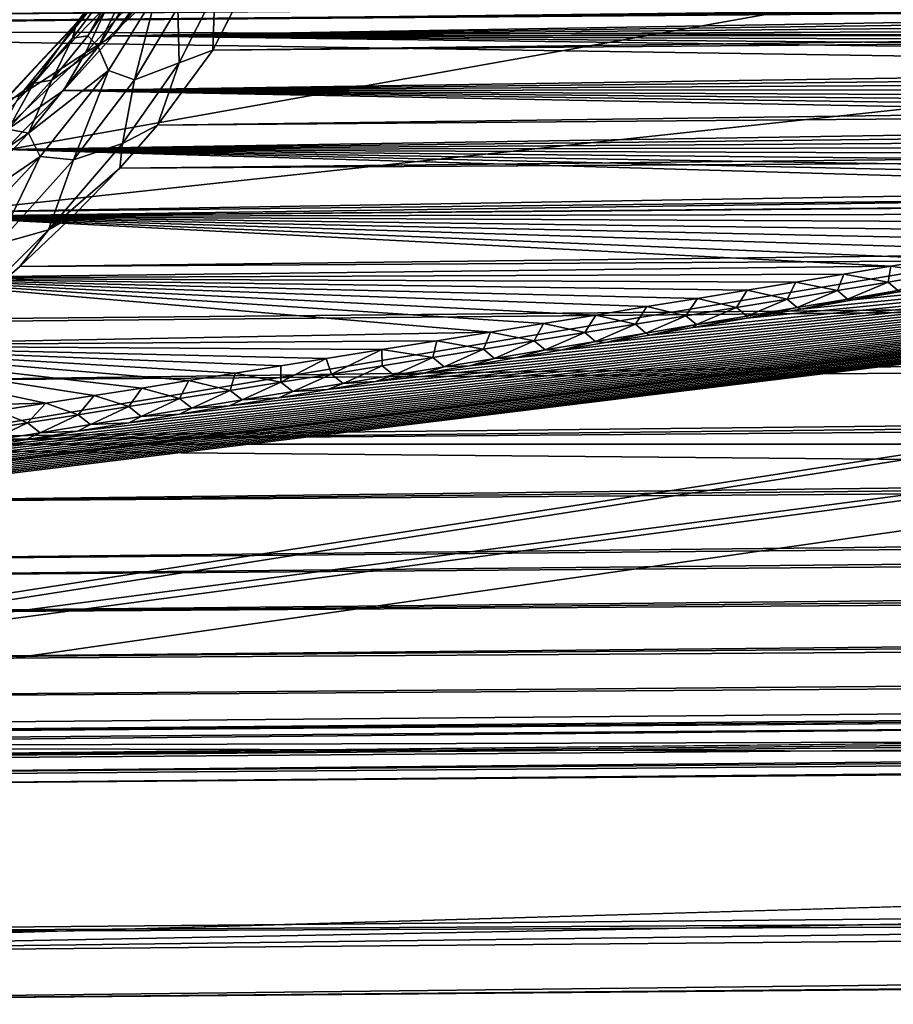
# Model space of a CAD drawing. Header units: millimetres. Extents: x -147 to 182, y -41 to 41.
# Tile 266 of 309: x 140.98 to 143.25, y -23 to -20.43. Entities that reach past the tile are written whole.
import ezdxf

# ---------------------------------------------------------------- set-up
doc = ezdxf.new("R2010")
doc.units = ezdxf.units.MM
doc.header["$LTSCALE"] = 51.403556
for name, color, linetype in [('105', 7, 'CONTINUOUS'), ('107', 7, 'CONTINUOUS'), ('111', 7, 'CONTINUOUS'), ('114', 7, 'CONTINUOUS'), ('115', 7, 'CONTINUOUS'), ('119', 7, 'CONTINUOUS'), ('124', 7, 'CONTINUOUS'), ('97', 7, 'CONTINUOUS'), ('98', 7, 'CONTINUOUS'), ('99', 7, 'CONTINUOUS')]:
    doc.layers.add(name, color=color, linetype=linetype)

msp = doc.modelspace()

# ---------------------------------------------------------------- linework, layer by layer
at = {"layer": '105', "color": 7, "linetype": 'CONTINUOUS'}
for points in [[(141.5595, -20.3538, 7.0455), (141.4778, -20.5137, 6.744), (181.0463, -20.0313, 6.9249), (141.5595, -20.3538, 7.0455)], [(181.0463, -20.0313, 6.9249), (141.4778, -20.5137, 6.744), (181.0447, -20.1923, 6.6207), (181.0463, -20.0313, 6.9249)], [(141.4778, -20.5137, 6.744), (141.3341, -20.7089, 6.4474), (181.0447, -20.1923, 6.6207), (141.4778, -20.5137, 6.744)], [(181.0447, -20.1923, 6.6207), (141.3341, -20.7089, 6.4474), (181.0421, -20.3806, 6.3325), (181.0447, -20.1923, 6.6207)], [(138.9012, -20.4348, 10.3685), (138.9012, -20.425, 10.3493), (159.591, -20.2643, 10.3052), (138.9012, -20.4348, 10.3685)], [(141.3341, -20.7089, 6.4474), (141.2355, -20.8211, 6.3011), (181.0421, -20.3806, 6.3325), (141.3341, -20.7089, 6.4474)], [(181.0421, -20.3806, 6.3325), (141.2355, -20.8211, 6.3011), (181.0384, -20.5945, 6.0628), (181.0421, -20.3806, 6.3325)], [(141.1165, -20.9438, 6.157), (140.9753, -21.077, 6.016), (181.0384, -20.5945, 6.0628), (141.1165, -20.9438, 6.157)], [(181.0384, -20.5945, 6.0628), (140.9753, -21.077, 6.016), (181.0337, -20.8322, 5.8139), (181.0384, -20.5945, 6.0628)], [(141.2355, -20.8211, 6.3011), (141.1165, -20.9438, 6.157), (181.0384, -20.5945, 6.0628), (141.2355, -20.8211, 6.3011)], [(140.81, -21.2204, 5.8794), (140.6189, -21.3729, 5.749), (181.0337, -20.8322, 5.8139), (140.81, -21.2204, 5.8794)], [(181.0337, -20.8322, 5.8139), (140.6189, -21.3729, 5.749), (181.0281, -21.0917, 5.5879), (181.0337, -20.8322, 5.8139)], [(140.8185, -21.2133, 5.8858), (140.81, -21.2204, 5.8794), (181.0337, -20.8322, 5.8139), (140.8185, -21.2133, 5.8858)], [(140.9753, -21.077, 6.016), (140.8185, -21.2133, 5.8858), (181.0337, -20.8322, 5.8139), (140.9753, -21.077, 6.016)], [(140.6189, -21.3729, 5.749), (140.402, -21.5318, 5.6274), (181.0281, -21.0917, 5.5879), (140.6189, -21.3729, 5.749)], [(181.0281, -21.0917, 5.5879), (140.402, -21.5318, 5.6274), (181.0206, -21.2007, 5.5046), (181.0281, -21.0917, 5.5879)], [(140.402, -21.5318, 5.6274), (140.1638, -21.691, 5.5183), (181.0206, -21.2007, 5.5046), (140.402, -21.5318, 5.6274)], [(181.0206, -21.2007, 5.5046), (140.1638, -21.691, 5.5183), (181.0039, -21.302, 5.4328), (181.0206, -21.2007, 5.5046)], [(181.0039, -21.302, 5.4328), (140.1638, -21.691, 5.5183), (180.9792, -21.3952, 5.3711), (181.0039, -21.302, 5.4328)], [(140.1638, -21.691, 5.5183), (139.9104, -21.8438, 5.4246), (180.9792, -21.3952, 5.3711), (140.1638, -21.691, 5.5183)], [(180.9792, -21.3952, 5.3711), (139.9104, -21.8438, 5.4246), (180.9474, -21.4808, 5.3179), (180.9792, -21.3952, 5.3711)], [(139.9104, -21.8438, 5.4246), (139.8353, -21.8859, 5.4005), (180.9474, -21.4808, 5.3179), (139.9104, -21.8438, 5.4246)], [(180.9474, -21.4808, 5.3179), (139.8353, -21.8859, 5.4005), (180.9094, -21.5592, 5.272), (180.9474, -21.4808, 5.3179)], [(139.8353, -21.8859, 5.4005), (139.6491, -21.9837, 5.3473), (180.9094, -21.5592, 5.272), (139.8353, -21.8859, 5.4005)], [(180.9094, -21.5592, 5.272), (139.6491, -21.9837, 5.3473), (180.8658, -21.6306, 5.2324), (180.9094, -21.5592, 5.272)], [(180.8658, -21.6306, 5.2324), (139.6491, -21.9837, 5.3473), (180.8172, -21.6953, 5.1984), (180.8658, -21.6306, 5.2324)], [(139.6491, -21.9837, 5.3473), (139.3878, -22.1053, 5.2865), (180.8172, -21.6953, 5.1984), (139.6491, -21.9837, 5.3473)], [(180.8172, -21.6953, 5.1984), (139.3878, -22.1053, 5.2865), (180.7642, -21.7533, 5.1693), (180.8172, -21.6953, 5.1984)], [(180.7642, -21.7533, 5.1693), (139.3878, -22.1053, 5.2865), (180.6464, -21.8495, 5.1239), (180.7642, -21.7533, 5.1693)], [(139.3878, -22.1053, 5.2865), (139.1353, -22.2045, 5.2411), (180.6464, -21.8495, 5.1239), (139.3878, -22.1053, 5.2865)], [(180.6464, -21.8495, 5.1239), (139.1353, -22.2045, 5.2411), (180.5161, -21.9191, 5.0933), (180.6464, -21.8495, 5.1239)], [(139.1353, -22.2045, 5.2411), (138.9012, -22.2791, 5.2094), (180.5161, -21.9191, 5.0933), (139.1353, -22.2045, 5.2411)], [(180.5161, -21.9191, 5.0933), (138.9012, -22.2791, 5.2094), (138.9012, -22.2988, 5.2009), (180.5161, -21.9191, 5.0933)], [(180.377, -21.9617, 5.0758), (180.5161, -21.9191, 5.0933), (138.9012, -22.2988, 5.2009), (180.377, -21.9617, 5.0758)], [(180.377, -21.9617, 5.0758), (138.9012, -22.2988, 5.2009), (159.591, -22.1474, 5.1314), (180.377, -21.9617, 5.0758)], [(138.9012, -22.3187, 5.1925), (159.591, -22.1474, 5.1314), (138.9012, -22.2988, 5.2009), (138.9012, -22.3187, 5.1925)]]:
    msp.add_3dface(points, dxfattribs=at)
at = {"layer": '107', "color": 7, "linetype": 'CONTINUOUS'}
for points in [[(180.2356, -20.0965, 10.4204), (159.6513, -20.2636, 10.4885), (138.9017, -20.4545, 10.4918), (180.2356, -20.0965, 10.4204)], [(180.2356, -20.1138, 10.3655), (180.2356, -20.0965, 10.4204), (138.9017, -20.4545, 10.4918), (180.2356, -20.1138, 10.3655)], [(180.2356, -20.1144, 10.3616), (180.2356, -20.1138, 10.3655), (138.9017, -20.4545, 10.4918), (180.2356, -20.1144, 10.3616)], [(138.9012, -20.4348, 10.3685), (159.591, -20.2643, 10.3052), (180.2354, -20.1139, 10.3022), (138.9012, -20.4348, 10.3685)], [(138.9012, -20.4348, 10.3685), (180.2354, -20.1139, 10.3022), (138.9015, -20.4545, 10.4284), (138.9012, -20.4348, 10.3685)], [(180.2354, -20.1139, 10.3022), (180.2356, -20.1144, 10.3616), (138.9015, -20.4545, 10.4284), (180.2354, -20.1139, 10.3022)], [(138.9015, -20.4545, 10.4284), (180.2356, -20.1144, 10.3616), (138.9017, -20.4545, 10.4918), (138.9015, -20.4545, 10.4284)], [(138.9018, -20.4347, 10.5518), (138.9017, -20.4545, 10.4918), (159.6513, -20.2636, 10.4885), (138.9018, -20.4347, 10.5518)]]:
    msp.add_3dface(points, dxfattribs=at)
at = {"layer": '111', "color": 7, "linetype": 'CONTINUOUS'}
for points in [[(180.2351, -21.9765, 5.0705), (159.591, -22.1474, 5.1314), (138.9015, -22.3646, 5.1656), (180.2351, -21.9765, 5.0705)], [(180.2354, -22.0302, 5.037), (180.2351, -21.9765, 5.0705), (138.9015, -22.3646, 5.1656), (180.2354, -22.0302, 5.037)], [(138.9017, -22.4065, 5.1209), (180.2354, -22.0302, 5.037), (138.9015, -22.3718, 5.1597), (138.9017, -22.4065, 5.1209)], [(138.9015, -22.3718, 5.1597), (180.2354, -22.0302, 5.037), (138.9015, -22.3646, 5.1656), (138.9015, -22.3718, 5.1597)], [(180.2356, -22.0688, 4.9918), (180.2354, -22.0302, 5.037), (138.9017, -22.4065, 5.1209), (180.2356, -22.0688, 4.9918)], [(180.2356, -22.0708, 4.9885), (180.2356, -22.0688, 4.9918), (138.9017, -22.4128, 5.111), (180.2356, -22.0708, 4.9885)], [(138.9017, -22.4128, 5.111), (180.2356, -22.0688, 4.9918), (138.9017, -22.4065, 5.1209), (138.9017, -22.4128, 5.111)], [(138.9018, -22.4365, 5.052), (180.2356, -22.0708, 4.9885), (138.9017, -22.4128, 5.111), (138.9018, -22.4365, 5.052)], [(138.9018, -22.4365, 5.052), (159.6513, -22.2647, 4.9906), (180.2356, -22.0708, 4.9885), (138.9018, -22.4365, 5.052)], [(159.591, -22.1474, 5.1314), (138.9012, -22.3187, 5.1925), (138.9015, -22.3646, 5.1656), (159.591, -22.1474, 5.1314)]]:
    msp.add_3dface(points, dxfattribs=at)
at = {"layer": '114', "color": 7, "linetype": 'CONTINUOUS'}
for points in [[(141.2179, -20.4769, 5.9813), (141.3252, -20.3461, 6.1481), (147.0813, -20.377, 5.9422), (141.2179, -20.4769, 5.9813)], [(146.9668, -20.4006, 5.9161), (141.2179, -20.4769, 5.9813), (147.0813, -20.377, 5.9422), (146.9668, -20.4006, 5.9161)], [(146.8482, -20.4247, 5.8898), (141.2179, -20.4769, 5.9813), (146.9668, -20.4006, 5.9161), (146.8482, -20.4247, 5.8898)], [(146.7253, -20.4494, 5.8635), (141.2179, -20.4769, 5.9813), (146.8482, -20.4247, 5.8898), (146.7253, -20.4494, 5.8635)], [(146.5978, -20.4748, 5.837), (141.2179, -20.4769, 5.9813), (146.7253, -20.4494, 5.8635), (146.5978, -20.4748, 5.837)], [(141.0891, -20.619, 5.8182), (141.2179, -20.4769, 5.9813), (146.2488, -20.5428, 5.7683), (141.0891, -20.619, 5.8182)], [(146.485, -20.497, 5.8142), (141.2179, -20.4769, 5.9813), (146.5978, -20.4748, 5.837), (146.485, -20.497, 5.8142)], [(146.2488, -20.5428, 5.7683), (141.2179, -20.4769, 5.9813), (146.3687, -20.5197, 5.7912), (146.2488, -20.5428, 5.7683)], [(146.3687, -20.5197, 5.7912), (141.2179, -20.4769, 5.9813), (146.485, -20.497, 5.8142), (146.3687, -20.5197, 5.7912)], [(146.1252, -20.5665, 5.7452), (141.0891, -20.619, 5.8182), (146.2488, -20.5428, 5.7683), (146.1252, -20.5665, 5.7452)], [(145.9981, -20.5907, 5.722), (141.0891, -20.619, 5.8182), (146.1252, -20.5665, 5.7452), (145.9981, -20.5907, 5.722)], [(145.867, -20.6153, 5.6988), (141.0891, -20.619, 5.8182), (145.9981, -20.5907, 5.722), (145.867, -20.6153, 5.6988)], [(140.9373, -20.7724, 5.66), (141.0891, -20.619, 5.8182), (145.401, -20.7014, 5.6209), (140.9373, -20.7724, 5.66)], [(145.7318, -20.6405, 5.6755), (141.0891, -20.619, 5.8182), (145.867, -20.6153, 5.6988), (145.7318, -20.6405, 5.6755)], [(145.401, -20.7014, 5.6209), (141.0891, -20.619, 5.8182), (145.5138, -20.6808, 5.6391), (145.401, -20.7014, 5.6209)], [(145.5138, -20.6808, 5.6391), (141.0891, -20.619, 5.8182), (145.624, -20.6605, 5.6573), (145.5138, -20.6808, 5.6391)], [(145.624, -20.6605, 5.6573), (141.0891, -20.619, 5.8182), (145.7318, -20.6405, 5.6755), (145.624, -20.6605, 5.6573)], [(145.2854, -20.7224, 5.6026), (140.9373, -20.7724, 5.66), (145.401, -20.7014, 5.6209), (145.2854, -20.7224, 5.6026)], [(145.1672, -20.7438, 5.5843), (140.9373, -20.7724, 5.66), (145.2854, -20.7224, 5.6026), (145.1672, -20.7438, 5.5843)], [(145.0465, -20.7655, 5.566), (140.9373, -20.7724, 5.66), (145.1672, -20.7438, 5.5843), (145.0465, -20.7655, 5.566)], [(140.761, -20.936, 5.5086), (140.9373, -20.7724, 5.66), (144.427, -20.8748, 5.4777), (140.761, -20.936, 5.5086)], [(144.923, -20.7875, 5.5476), (140.9373, -20.7724, 5.66), (145.0465, -20.7655, 5.566), (144.923, -20.7875, 5.5476)], [(144.427, -20.8748, 5.4777), (140.9373, -20.7724, 5.66), (144.5482, -20.8536, 5.4943), (144.427, -20.8748, 5.4777)], [(144.5482, -20.8536, 5.4943), (140.9373, -20.7724, 5.66), (144.6671, -20.8328, 5.5109), (144.5482, -20.8536, 5.4943)], [(144.6671, -20.8328, 5.5109), (140.9373, -20.7724, 5.66), (144.7965, -20.81, 5.5293), (144.6671, -20.8328, 5.5109)], [(144.7965, -20.81, 5.5293), (140.9373, -20.7724, 5.66), (144.923, -20.7875, 5.5476), (144.7965, -20.81, 5.5293)], [(144.3034, -20.8963, 5.4611), (140.761, -20.936, 5.5086), (144.427, -20.8748, 5.4777), (144.3034, -20.8963, 5.4611)], [(140.7491, -20.9465, 5.4994), (140.761, -20.936, 5.5086), (144.3034, -20.8963, 5.4611), (140.7491, -20.9465, 5.4994)], [(144.1771, -20.9181, 5.4445), (140.7491, -20.9465, 5.4994), (144.3034, -20.8963, 5.4611), (144.1771, -20.9181, 5.4445)], [(144.0481, -20.9403, 5.4279), (140.7491, -20.9465, 5.4994), (144.1771, -20.9181, 5.4445), (144.0481, -20.9403, 5.4279)], [(140.5601, -21.1074, 5.3665), (140.7491, -20.9465, 5.4994), (143.2429, -21.0765, 5.3313), (140.5601, -21.1074, 5.3665)], [(143.9166, -20.9628, 5.4114), (140.7491, -20.9465, 5.4994), (144.0481, -20.9403, 5.4279), (143.9166, -20.9628, 5.4114)], [(143.2429, -21.0765, 5.3313), (140.7491, -20.9465, 5.4994), (143.3638, -21.0562, 5.3451), (143.2429, -21.0765, 5.3313)], [(143.3638, -21.0562, 5.3451), (140.7491, -20.9465, 5.4994), (143.5063, -21.0323, 5.3616), (143.3638, -21.0562, 5.3451)], [(143.5063, -21.0323, 5.3616), (140.7491, -20.9465, 5.4994), (143.6459, -21.0088, 5.3782), (143.5063, -21.0323, 5.3616)], [(143.6459, -21.0088, 5.3782), (140.7491, -20.9465, 5.4994), (143.7826, -20.9856, 5.3948), (143.6459, -21.0088, 5.3782)], [(143.7826, -20.9856, 5.3948), (140.7491, -20.9465, 5.4994), (143.9166, -20.9628, 5.4114), (143.7826, -20.9856, 5.3948)], [(143.1201, -21.0969, 5.3175), (140.5601, -21.1074, 5.3665), (143.2429, -21.0765, 5.3313), (143.1201, -21.0969, 5.3175)], [(140.3362, -21.2826, 5.2366), (140.5601, -21.1074, 5.3665), (142.2008, -21.2477, 5.2218), (140.3362, -21.2826, 5.2366)], [(142.9953, -21.1176, 5.3038), (140.5601, -21.1074, 5.3665), (143.1201, -21.0969, 5.3175), (142.9953, -21.1176, 5.3038)], [(142.2008, -21.2477, 5.2218), (140.5601, -21.1074, 5.3665), (142.3386, -21.2254, 5.2354), (142.2008, -21.2477, 5.2218)], [(142.3386, -21.2254, 5.2354), (140.5601, -21.1074, 5.3665), (142.4743, -21.2033, 5.249), (142.3386, -21.2254, 5.2354)], [(142.4743, -21.2033, 5.249), (140.5601, -21.1074, 5.3665), (142.6078, -21.1814, 5.2627), (142.4743, -21.2033, 5.249)], [(142.6078, -21.1814, 5.2627), (140.5601, -21.1074, 5.3665), (142.7392, -21.1599, 5.2764), (142.6078, -21.1814, 5.2627)], [(142.7392, -21.1599, 5.2764), (140.5601, -21.1074, 5.3665), (142.8683, -21.1386, 5.2901), (142.7392, -21.1599, 5.2764)], [(142.8683, -21.1386, 5.2901), (140.5601, -21.1074, 5.3665), (142.9953, -21.1176, 5.3038), (142.8683, -21.1386, 5.2901)], [(142.0607, -21.2704, 5.2082), (140.3362, -21.2826, 5.2366), (142.2008, -21.2477, 5.2218), (142.0607, -21.2704, 5.2082)], [(140.0929, -21.4558, 5.1218), (140.3362, -21.2826, 5.2366), (141.0434, -21.4327, 5.1172), (140.0929, -21.4558, 5.1218)], [(141.9181, -21.2934, 5.1947), (140.3362, -21.2826, 5.2366), (142.0607, -21.2704, 5.2082), (141.9181, -21.2934, 5.1947)], [(141.0434, -21.4327, 5.1172), (140.3362, -21.2826, 5.2366), (141.1691, -21.4129, 5.1278), (141.0434, -21.4327, 5.1172)], [(141.1691, -21.4129, 5.1278), (140.3362, -21.2826, 5.2366), (141.293, -21.3932, 5.1384), (141.1691, -21.4129, 5.1278)], [(141.293, -21.3932, 5.1384), (140.3362, -21.2826, 5.2366), (141.4153, -21.3738, 5.1491), (141.293, -21.3932, 5.1384)], [(141.4153, -21.3738, 5.1491), (140.3362, -21.2826, 5.2366), (141.536, -21.3546, 5.1597), (141.4153, -21.3738, 5.1491)], [(141.536, -21.3546, 5.1597), (140.3362, -21.2826, 5.2366), (141.6553, -21.3355, 5.1705), (141.536, -21.3546, 5.1597)], [(141.6553, -21.3355, 5.1705), (140.3362, -21.2826, 5.2366), (141.773, -21.3167, 5.1812), (141.6553, -21.3355, 5.1705)], [(141.773, -21.3167, 5.1812), (140.3362, -21.2826, 5.2366), (141.9181, -21.2934, 5.1947), (141.773, -21.3167, 5.1812)], [(140.916, -21.4528, 5.1066), (140.0929, -21.4558, 5.1218), (141.0434, -21.4327, 5.1172), (140.916, -21.4528, 5.1066)]]:
    msp.add_3dface(points, dxfattribs=at)
at = {"layer": '115', "color": 7, "linetype": 'CONTINUOUS'}
for points in [[(143.2429, -21.0765, 5.3313), (143.3638, -21.0562, 5.3451), (143.3669, -21.0952, 5.3024), (143.2429, -21.0765, 5.3313)], [(143.1201, -21.0969, 5.3175), (143.2429, -21.0765, 5.3313), (143.2355, -21.1174, 5.2877), (143.1201, -21.0969, 5.3175)], [(143.2355, -21.1174, 5.2877), (143.2429, -21.0765, 5.3313), (143.3669, -21.0952, 5.3024), (143.2355, -21.1174, 5.2877)], [(142.9953, -21.1176, 5.3038), (143.1201, -21.0969, 5.3175), (143.104, -21.1396, 5.2732), (142.9953, -21.1176, 5.3038)], [(143.104, -21.1396, 5.2732), (143.1201, -21.0969, 5.3175), (143.2355, -21.1174, 5.2877), (143.104, -21.1396, 5.2732)], [(143.2355, -21.1174, 5.2877), (143.3669, -21.0952, 5.3024), (143.2611, -21.1392, 5.2385), (143.2355, -21.1174, 5.2877)], [(142.7392, -21.1599, 5.2764), (142.8683, -21.1386, 5.2901), (142.8408, -21.1836, 5.2451), (142.7392, -21.1599, 5.2764)], [(142.8408, -21.1836, 5.2451), (142.8683, -21.1386, 5.2901), (142.9724, -21.1616, 5.259), (142.8408, -21.1836, 5.2451)], [(142.8683, -21.1386, 5.2901), (142.9953, -21.1176, 5.3038), (142.9724, -21.1616, 5.259), (142.8683, -21.1386, 5.2901)], [(142.9724, -21.1616, 5.259), (142.9953, -21.1176, 5.3038), (143.104, -21.1396, 5.2732), (142.9724, -21.1616, 5.259)], [(143.104, -21.1396, 5.2732), (143.2355, -21.1174, 5.2877), (143.13, -21.1616, 5.2242), (143.104, -21.1396, 5.2732)], [(143.13, -21.1616, 5.2242), (143.2355, -21.1174, 5.2877), (143.2611, -21.1392, 5.2385), (143.13, -21.1616, 5.2242)], [(142.6078, -21.1814, 5.2627), (142.7392, -21.1599, 5.2764), (142.7092, -21.2055, 5.2315), (142.6078, -21.1814, 5.2627)], [(142.7092, -21.2055, 5.2315), (142.7392, -21.1599, 5.2764), (142.8408, -21.1836, 5.2451), (142.7092, -21.2055, 5.2315)], [(142.8408, -21.1836, 5.2451), (142.9724, -21.1616, 5.259), (142.8677, -21.2061, 5.1964), (142.8408, -21.1836, 5.2451)], [(142.8677, -21.2061, 5.1964), (142.9724, -21.1616, 5.259), (142.9989, -21.1839, 5.2102), (142.8677, -21.2061, 5.1964)], [(142.9724, -21.1616, 5.259), (143.104, -21.1396, 5.2732), (142.9989, -21.1839, 5.2102), (142.9724, -21.1616, 5.259)], [(142.9989, -21.1839, 5.2102), (143.104, -21.1396, 5.2732), (143.13, -21.1616, 5.2242), (142.9989, -21.1839, 5.2102)], [(143.0082, -21.1877, 5.1929), (142.9989, -21.1839, 5.2102), (143.13, -21.1616, 5.2242), (143.0082, -21.1877, 5.1929)], [(143.1448, -21.164, 5.2089), (143.0082, -21.1877, 5.1929), (143.13, -21.1616, 5.2242), (143.1448, -21.164, 5.2089)], [(143.1448, -21.164, 5.2089), (143.13, -21.1616, 5.2242), (143.2611, -21.1392, 5.2385), (143.1448, -21.164, 5.2089)], [(143.2788, -21.1406, 5.225), (143.1448, -21.164, 5.2089), (143.2611, -21.1392, 5.2385), (143.2788, -21.1406, 5.225)], [(142.4743, -21.2033, 5.249), (142.6078, -21.1814, 5.2627), (142.5776, -21.2273, 5.218), (142.4743, -21.2033, 5.249)], [(142.5776, -21.2273, 5.218), (142.6078, -21.1814, 5.2627), (142.7092, -21.2055, 5.2315), (142.5776, -21.2273, 5.218)], [(142.7092, -21.2055, 5.2315), (142.8408, -21.1836, 5.2451), (142.7365, -21.2283, 5.1829), (142.7092, -21.2055, 5.2315)], [(142.7365, -21.2283, 5.1829), (142.8408, -21.1836, 5.2451), (142.8677, -21.2061, 5.1964), (142.7365, -21.2283, 5.1829)], [(142.869, -21.2117, 5.177), (142.8677, -21.2061, 5.1964), (142.9989, -21.1839, 5.2102), (142.869, -21.2117, 5.177)], [(143.0082, -21.1877, 5.1929), (142.869, -21.2117, 5.177), (142.9989, -21.1839, 5.2102), (143.0082, -21.1877, 5.1929)], [(142.3386, -21.2254, 5.2354), (142.4743, -21.2033, 5.249), (142.4459, -21.2491, 5.2049), (142.3386, -21.2254, 5.2354)], [(142.4459, -21.2491, 5.2049), (142.4743, -21.2033, 5.249), (142.5776, -21.2273, 5.218), (142.4459, -21.2491, 5.2049)], [(142.5776, -21.2273, 5.218), (142.7092, -21.2055, 5.2315), (142.6053, -21.2503, 5.1697), (142.5776, -21.2273, 5.218)], [(142.6053, -21.2503, 5.1697), (142.7092, -21.2055, 5.2315), (142.7365, -21.2283, 5.1829), (142.6053, -21.2503, 5.1697)], [(142.869, -21.2117, 5.177), (142.7273, -21.2361, 5.161), (142.7365, -21.2283, 5.1829), (142.869, -21.2117, 5.177)], [(142.869, -21.2117, 5.177), (142.7365, -21.2283, 5.1829), (142.8677, -21.2061, 5.1964), (142.869, -21.2117, 5.177)], [(142.2008, -21.2477, 5.2218), (142.3386, -21.2254, 5.2354), (142.3141, -21.2707, 5.1919), (142.2008, -21.2477, 5.2218)], [(142.3141, -21.2707, 5.1919), (142.3386, -21.2254, 5.2354), (142.4459, -21.2491, 5.2049), (142.3141, -21.2707, 5.1919)], [(142.4459, -21.2491, 5.2049), (142.5776, -21.2273, 5.218), (142.4741, -21.2723, 5.1567), (142.4459, -21.2491, 5.2049)], [(142.4741, -21.2723, 5.1567), (142.5776, -21.2273, 5.218), (142.6053, -21.2503, 5.1697), (142.4741, -21.2723, 5.1567)], [(142.6143, -21.2555, 5.1485), (142.6053, -21.2503, 5.1697), (142.7365, -21.2283, 5.1829), (142.6143, -21.2555, 5.1485)], [(142.7273, -21.2361, 5.161), (142.6143, -21.2555, 5.1485), (142.7365, -21.2283, 5.1829), (142.7273, -21.2361, 5.161)], [(142.0607, -21.2704, 5.2082), (142.2008, -21.2477, 5.2218), (142.1824, -21.2923, 5.1792), (142.0607, -21.2704, 5.2082)], [(142.1824, -21.2923, 5.1792), (142.2008, -21.2477, 5.2218), (142.3141, -21.2707, 5.1919), (142.1824, -21.2923, 5.1792)], [(142.3141, -21.2707, 5.1919), (142.4459, -21.2491, 5.2049), (142.3428, -21.2942, 5.1439), (142.3141, -21.2707, 5.1919)], [(142.3428, -21.2942, 5.1439), (142.4459, -21.2491, 5.2049), (142.4741, -21.2723, 5.1567), (142.3428, -21.2942, 5.1439)], [(142.4997, -21.2751, 5.136), (142.4741, -21.2723, 5.1567), (142.6053, -21.2503, 5.1697), (142.4997, -21.2751, 5.136)], [(142.6143, -21.2555, 5.1485), (142.4997, -21.2751, 5.136), (142.6053, -21.2503, 5.1697), (142.6143, -21.2555, 5.1485)], [(141.9181, -21.2934, 5.1947), (142.0607, -21.2704, 5.2082), (142.0506, -21.3139, 5.1668), (141.9181, -21.2934, 5.1947)], [(142.0506, -21.3139, 5.1668), (142.0607, -21.2704, 5.2082), (142.1824, -21.2923, 5.1792), (142.0506, -21.3139, 5.1668)], [(142.0506, -21.3139, 5.1668), (142.1824, -21.2923, 5.1792), (142.0801, -21.3378, 5.119), (142.0506, -21.3139, 5.1668)], [(142.0801, -21.3378, 5.119), (142.1824, -21.2923, 5.1792), (142.2114, -21.316, 5.1314), (142.0801, -21.3378, 5.119)], [(142.1824, -21.2923, 5.1792), (142.3141, -21.2707, 5.1919), (142.2114, -21.316, 5.1314), (142.1824, -21.2923, 5.1792)], [(142.2114, -21.316, 5.1314), (142.3141, -21.2707, 5.1919), (142.3428, -21.2942, 5.1439), (142.2114, -21.316, 5.1314)], [(142.3835, -21.2949, 5.1235), (142.3428, -21.2942, 5.1439), (142.4741, -21.2723, 5.1567), (142.3835, -21.2949, 5.1235)], [(142.4997, -21.2751, 5.136), (142.3835, -21.2949, 5.1235), (142.4741, -21.2723, 5.1567), (142.4997, -21.2751, 5.136)], [(141.6553, -21.3355, 5.1705), (141.773, -21.3167, 5.1812), (141.655, -21.3781, 5.1307), (141.6553, -21.3355, 5.1705)], [(141.655, -21.3781, 5.1307), (141.773, -21.3167, 5.1812), (141.7869, -21.3568, 5.1425), (141.655, -21.3781, 5.1307)], [(141.773, -21.3167, 5.1812), (141.9181, -21.2934, 5.1947), (141.7869, -21.3568, 5.1425), (141.773, -21.3167, 5.1812)], [(141.7869, -21.3568, 5.1425), (141.9181, -21.2934, 5.1947), (141.9187, -21.3354, 5.1545), (141.7869, -21.3568, 5.1425)], [(141.9187, -21.3354, 5.1545), (141.9181, -21.2934, 5.1947), (142.0506, -21.3139, 5.1668), (141.9187, -21.3354, 5.1545)], [(141.9187, -21.3354, 5.1545), (142.0506, -21.3139, 5.1668), (141.9487, -21.3595, 5.107), (141.9187, -21.3354, 5.1545)], [(141.9487, -21.3595, 5.107), (142.0506, -21.3139, 5.1668), (142.0801, -21.3378, 5.119), (141.9487, -21.3595, 5.107)], [(142.1459, -21.3352, 5.0987), (142.0801, -21.3378, 5.119), (142.2114, -21.316, 5.1314), (142.1459, -21.3352, 5.0987)], [(142.2656, -21.3149, 5.1111), (142.1459, -21.3352, 5.0987), (142.2114, -21.316, 5.1314), (142.2656, -21.3149, 5.1111)], [(142.2656, -21.3149, 5.1111), (142.2114, -21.316, 5.1314), (142.3428, -21.2942, 5.1439), (142.2656, -21.3149, 5.1111)], [(142.3835, -21.2949, 5.1235), (142.2656, -21.3149, 5.1111), (142.3428, -21.2942, 5.1439), (142.3835, -21.2949, 5.1235)], [(141.536, -21.3546, 5.1597), (141.6553, -21.3355, 5.1705), (141.655, -21.3781, 5.1307), (141.536, -21.3546, 5.1597)], [(141.7869, -21.3568, 5.1425), (141.9187, -21.3354, 5.1545), (141.8173, -21.3811, 5.0951), (141.7869, -21.3568, 5.1425)], [(141.8173, -21.3811, 5.0951), (141.9187, -21.3354, 5.1545), (141.9487, -21.3595, 5.107), (141.8173, -21.3811, 5.0951)], [(142.0244, -21.3557, 5.0863), (141.9487, -21.3595, 5.107), (142.0801, -21.3378, 5.119), (142.0244, -21.3557, 5.0863)], [(142.1459, -21.3352, 5.0987), (142.0244, -21.3557, 5.0863), (142.0801, -21.3378, 5.119), (142.1459, -21.3352, 5.0987)], [(141.4153, -21.3738, 5.1491), (141.536, -21.3546, 5.1597), (141.523, -21.3994, 5.1191), (141.4153, -21.3738, 5.1491)], [(141.523, -21.3994, 5.1191), (141.536, -21.3546, 5.1597), (141.655, -21.3781, 5.1307), (141.523, -21.3994, 5.1191)], [(141.655, -21.3781, 5.1307), (141.7869, -21.3568, 5.1425), (141.6858, -21.4027, 5.0834), (141.655, -21.3781, 5.1307)], [(141.6858, -21.4027, 5.0834), (141.7869, -21.3568, 5.1425), (141.8173, -21.3811, 5.0951), (141.6858, -21.4027, 5.0834)], [(141.9012, -21.3764, 5.0739), (141.8173, -21.3811, 5.0951), (141.9487, -21.3595, 5.107), (141.9012, -21.3764, 5.0739)], [(142.0244, -21.3557, 5.0863), (141.9012, -21.3764, 5.0739), (141.9487, -21.3595, 5.107), (142.0244, -21.3557, 5.0863)], [(141.1691, -21.4129, 5.1278), (141.293, -21.3932, 5.1384), (141.2591, -21.4417, 5.0965), (141.1691, -21.4129, 5.1278)], [(141.2591, -21.4417, 5.0965), (141.293, -21.3932, 5.1384), (141.3911, -21.4206, 5.1077), (141.2591, -21.4417, 5.0965)], [(141.293, -21.3932, 5.1384), (141.4153, -21.3738, 5.1491), (141.3911, -21.4206, 5.1077), (141.293, -21.3932, 5.1384)], [(141.3911, -21.4206, 5.1077), (141.4153, -21.3738, 5.1491), (141.523, -21.3994, 5.1191), (141.3911, -21.4206, 5.1077)], [(141.523, -21.3994, 5.1191), (141.655, -21.3781, 5.1307), (141.5543, -21.4242, 5.072), (141.523, -21.3994, 5.1191)], [(141.5543, -21.4242, 5.072), (141.655, -21.3781, 5.1307), (141.6858, -21.4027, 5.0834), (141.5543, -21.4242, 5.072)], [(141.7764, -21.3974, 5.0616), (141.6858, -21.4027, 5.0834), (141.8173, -21.3811, 5.0951), (141.7764, -21.3974, 5.0616)], [(141.9012, -21.3764, 5.0739), (141.7764, -21.3974, 5.0616), (141.8173, -21.3811, 5.0951), (141.9012, -21.3764, 5.0739)], [(141.0434, -21.4327, 5.1172), (141.1691, -21.4129, 5.1278), (141.1271, -21.4628, 5.0855), (141.0434, -21.4327, 5.1172)], [(141.1271, -21.4628, 5.0855), (141.1691, -21.4129, 5.1278), (141.2591, -21.4417, 5.0965), (141.1271, -21.4628, 5.0855)], [(141.3911, -21.4206, 5.1077), (141.523, -21.3994, 5.1191), (141.4228, -21.4456, 5.0608), (141.3911, -21.4206, 5.1077)], [(141.4228, -21.4456, 5.0608), (141.523, -21.3994, 5.1191), (141.5543, -21.4242, 5.072), (141.4228, -21.4456, 5.0608)], [(141.6499, -21.4186, 5.0493), (141.5216, -21.44, 5.037), (141.5543, -21.4242, 5.072), (141.6499, -21.4186, 5.0493)], [(141.6499, -21.4186, 5.0493), (141.5543, -21.4242, 5.072), (141.6858, -21.4027, 5.0834), (141.6499, -21.4186, 5.0493)], [(141.7764, -21.3974, 5.0616), (141.6499, -21.4186, 5.0493), (141.6858, -21.4027, 5.0834), (141.7764, -21.3974, 5.0616)], [(140.916, -21.4528, 5.1066), (141.0434, -21.4327, 5.1172), (140.9951, -21.4839, 5.0747), (140.916, -21.4528, 5.1066)], [(140.9951, -21.4839, 5.0747), (141.0434, -21.4327, 5.1172), (141.1271, -21.4628, 5.0855), (140.9951, -21.4839, 5.0747)], [(141.1271, -21.4628, 5.0855), (141.2591, -21.4417, 5.0965), (141.1598, -21.4883, 5.0389), (141.1271, -21.4628, 5.0855)], [(141.1598, -21.4883, 5.0389), (141.2591, -21.4417, 5.0965), (141.2913, -21.467, 5.0497), (141.1598, -21.4883, 5.0389)], [(141.2591, -21.4417, 5.0965), (141.3911, -21.4206, 5.1077), (141.2913, -21.467, 5.0497), (141.2591, -21.4417, 5.0965)], [(141.2913, -21.467, 5.0497), (141.3911, -21.4206, 5.1077), (141.4228, -21.4456, 5.0608), (141.2913, -21.467, 5.0497)], [(141.3914, -21.4616, 5.0247), (141.2913, -21.467, 5.0497), (141.4228, -21.4456, 5.0608), (141.3914, -21.4616, 5.0247)], [(141.5216, -21.44, 5.037), (141.3914, -21.4616, 5.0247), (141.4228, -21.4456, 5.0608), (141.5216, -21.44, 5.037)], [(141.5216, -21.44, 5.037), (141.4228, -21.4456, 5.0608), (141.5543, -21.4242, 5.072), (141.5216, -21.44, 5.037)], [(140.863, -21.5049, 5.064), (140.916, -21.4528, 5.1066), (140.9951, -21.4839, 5.0747), (140.863, -21.5049, 5.064)], [(140.9951, -21.4839, 5.0747), (141.1271, -21.4628, 5.0855), (141.0282, -21.5095, 5.0282), (140.9951, -21.4839, 5.0747)], [(141.0282, -21.5095, 5.0282), (141.1271, -21.4628, 5.0855), (141.1598, -21.4883, 5.0389), (141.0282, -21.5095, 5.0282)], [(141.2593, -21.4836, 5.0125), (141.1598, -21.4883, 5.0389), (141.2913, -21.467, 5.0497), (141.2593, -21.4836, 5.0125)], [(141.3914, -21.4616, 5.0247), (141.2593, -21.4836, 5.0125), (141.2913, -21.467, 5.0497), (141.3914, -21.4616, 5.0247)], [(140.863, -21.5049, 5.064), (140.9951, -21.4839, 5.0747), (140.8966, -21.5307, 5.0178), (140.863, -21.5049, 5.064)], [(140.8966, -21.5307, 5.0178), (140.9951, -21.4839, 5.0747), (141.0282, -21.5095, 5.0282), (140.8966, -21.5307, 5.0178)], [(141.1253, -21.5057, 5.0004), (141.0282, -21.5095, 5.0282), (141.1598, -21.4883, 5.0389), (141.1253, -21.5057, 5.0004)], [(141.2593, -21.4836, 5.0125), (141.1253, -21.5057, 5.0004), (141.1598, -21.4883, 5.0389), (141.2593, -21.4836, 5.0125)], [(140.9892, -21.5282, 4.9883), (140.8966, -21.5307, 5.0178), (141.0282, -21.5095, 5.0282), (140.9892, -21.5282, 4.9883)], [(141.1253, -21.5057, 5.0004), (140.9892, -21.5282, 4.9883), (141.0282, -21.5095, 5.0282), (141.1253, -21.5057, 5.0004)], [(140.9892, -21.5282, 4.9883), (140.8687, -21.548, 4.9778), (140.8966, -21.5307, 5.0178), (140.9892, -21.5282, 4.9883)]]:
    msp.add_3dface(points, dxfattribs=at)
at = {"layer": '119', "color": 7, "linetype": 'CONTINUOUS'}
for points in [[(141.2888, -20.2774, 6.6713), (141.1525, -20.4767, 6.3822), (141.1793, -20.5054, 6.4654), (141.2888, -20.2774, 6.6713)], [(141.3091, -20.3006, 6.775), (141.2888, -20.2774, 6.6713), (141.1793, -20.5054, 6.4654), (141.3091, -20.3006, 6.775)], [(141.3091, -20.3006, 6.775), (141.1793, -20.5054, 6.4654), (141.3325, -20.364, 6.8034), (141.3091, -20.3006, 6.775)], [(141.3325, -20.364, 6.8034), (141.1793, -20.5054, 6.4654), (141.206, -20.5672, 6.4946), (141.3325, -20.364, 6.8034)], [(141.3325, -20.364, 6.8034), (141.206, -20.5672, 6.4946), (141.2743, -20.5914, 6.5502), (141.3325, -20.364, 6.8034)], [(141.3864, -20.4028, 6.8481), (141.3325, -20.364, 6.8034), (141.2743, -20.5914, 6.5502), (141.3864, -20.4028, 6.8481)], [(141.4829, -20.3622, 7.0019), (141.3864, -20.4028, 6.8481), (141.3902, -20.5473, 6.6731), (141.4829, -20.3622, 7.0019)], [(141.4778, -20.5137, 6.744), (141.4829, -20.3622, 7.0019), (141.3902, -20.5473, 6.6731), (141.4778, -20.5137, 6.744)], [(141.4778, -20.5137, 6.744), (141.5595, -20.3538, 7.0455), (141.4829, -20.3622, 7.0019), (141.4778, -20.5137, 6.744)], [(141.3864, -20.4028, 6.8481), (141.2743, -20.5914, 6.5502), (141.3902, -20.5473, 6.6731), (141.3864, -20.4028, 6.8481)], [(141.1525, -20.4767, 6.3822), (141.0587, -20.5924, 6.24), (141.1793, -20.5054, 6.4654), (141.1525, -20.4767, 6.3822)], [(141.1793, -20.5054, 6.4654), (141.0587, -20.5924, 6.24), (140.998, -20.7298, 6.1946), (141.1793, -20.5054, 6.4654)], [(141.1793, -20.5054, 6.4654), (140.998, -20.7298, 6.1946), (141.206, -20.5672, 6.4946), (141.1793, -20.5054, 6.4654)], [(141.3341, -20.7089, 6.4474), (141.4778, -20.5137, 6.744), (141.3902, -20.5473, 6.6731), (141.3341, -20.7089, 6.4474)], [(141.3341, -20.7089, 6.4474), (141.3902, -20.5473, 6.6731), (141.243, -20.757, 6.3762), (141.3341, -20.7089, 6.4474)], [(141.3902, -20.5473, 6.6731), (141.2743, -20.5914, 6.5502), (141.243, -20.757, 6.3762), (141.3902, -20.5473, 6.6731)], [(141.206, -20.5672, 6.4946), (140.998, -20.7298, 6.1946), (141.0283, -20.7904, 6.2225), (141.206, -20.5672, 6.4946)], [(141.206, -20.5672, 6.4946), (141.0283, -20.7904, 6.2225), (141.1153, -20.7993, 6.2835), (141.206, -20.5672, 6.4946)], [(141.2743, -20.5914, 6.5502), (141.206, -20.5672, 6.4946), (141.1153, -20.7993, 6.2835), (141.2743, -20.5914, 6.5502)], [(141.0587, -20.5924, 6.24), (140.9455, -20.7194, 6.1001), (140.998, -20.7298, 6.1946), (141.0587, -20.5924, 6.24)], [(141.2743, -20.5914, 6.5502), (141.1153, -20.7993, 6.2835), (141.243, -20.757, 6.3762), (141.2743, -20.5914, 6.5502)], [(140.9455, -20.7194, 6.1001), (140.811, -20.8579, 5.9636), (140.998, -20.7298, 6.1946), (140.9455, -20.7194, 6.1001)], [(141.2355, -20.8211, 6.3011), (141.3341, -20.7089, 6.4474), (141.243, -20.757, 6.3762), (141.2355, -20.8211, 6.3011)], [(140.998, -20.7298, 6.1946), (140.811, -20.8579, 5.9636), (140.7752, -20.964, 5.9624), (140.998, -20.7298, 6.1946)], [(140.998, -20.7298, 6.1946), (140.7752, -20.964, 5.9624), (141.0283, -20.7904, 6.2225), (140.998, -20.7298, 6.1946)], [(141.2355, -20.8211, 6.3011), (141.243, -20.757, 6.3762), (141.0498, -20.9817, 6.1139), (141.2355, -20.8211, 6.3011)], [(141.243, -20.757, 6.3762), (141.1153, -20.7993, 6.2835), (141.0498, -20.9817, 6.1139), (141.243, -20.757, 6.3762)], [(141.0283, -20.7904, 6.2225), (140.7752, -20.964, 5.9624), (140.8087, -21.0243, 5.9874), (141.0283, -20.7904, 6.2225)], [(141.0283, -20.7904, 6.2225), (140.8087, -21.0243, 5.9874), (140.917, -21.0185, 6.0491), (141.0283, -20.7904, 6.2225)], [(141.1153, -20.7993, 6.2835), (141.0283, -20.7904, 6.2225), (140.917, -21.0185, 6.0491), (141.1153, -20.7993, 6.2835)], [(141.1153, -20.7993, 6.2835), (140.917, -21.0185, 6.0491), (141.0498, -20.9817, 6.1139), (141.1153, -20.7993, 6.2835)], [(141.1165, -20.9438, 6.157), (141.2355, -20.8211, 6.3011), (141.0498, -20.9817, 6.1139), (141.1165, -20.9438, 6.157)], [(140.9753, -21.077, 6.016), (141.1165, -20.9438, 6.157), (141.0498, -20.9817, 6.1139), (140.9753, -21.077, 6.016)], [(140.8185, -21.2133, 5.8858), (140.9753, -21.077, 6.016), (141.0498, -20.9817, 6.1139), (140.8185, -21.2133, 5.8858)], [(140.917, -21.0185, 6.0491), (140.8185, -21.2133, 5.8858), (141.0498, -20.9817, 6.1139), (140.917, -21.0185, 6.0491)]]:
    msp.add_3dface(points, dxfattribs=at)
at = {"layer": '124', "color": 7, "linetype": 'CONTINUOUS'}
for points in [[(141.1242, -20.4419, 6.2114), (141.2649, -20.279, 6.5388), (141.2928, -20.2206, 6.5126), (141.1242, -20.4419, 6.2114)], [(141.1242, -20.4419, 6.2114), (141.2928, -20.2206, 6.5126), (141.158, -20.4092, 6.1634), (141.1242, -20.4419, 6.2114)], [(141.1127, -20.4828, 6.2639), (141.2649, -20.279, 6.5388), (141.1242, -20.4419, 6.2114), (141.1127, -20.4828, 6.2639)], [(141.2179, -20.4769, 5.9813), (141.1462, -20.5207, 5.9336), (141.3407, -20.307, 6.2028), (141.2179, -20.4769, 5.9813)], [(141.1462, -20.5207, 5.9336), (141.2061, -20.3935, 6.1192), (141.3407, -20.307, 6.2028), (141.1462, -20.5207, 5.9336)], [(141.3252, -20.3461, 6.1481), (141.2179, -20.4769, 5.9813), (141.3407, -20.307, 6.2028), (141.3252, -20.3461, 6.1481)], [(140.9751, -20.6326, 5.8484), (141.158, -20.4092, 6.1634), (141.2061, -20.3935, 6.1192), (140.9751, -20.6326, 5.8484)], [(140.9751, -20.6326, 5.8484), (141.2061, -20.3935, 6.1192), (141.1462, -20.5207, 5.9336), (140.9751, -20.6326, 5.8484)], [(140.934, -20.6458, 5.8999), (141.1242, -20.4419, 6.2114), (141.158, -20.4092, 6.1634), (140.934, -20.6458, 5.8999)], [(140.934, -20.6458, 5.8999), (141.158, -20.4092, 6.1634), (140.9751, -20.6326, 5.8484), (140.934, -20.6458, 5.8999)], [(140.9075, -20.6762, 5.9537), (141.0117, -20.5995, 6.1292), (141.1242, -20.4419, 6.2114), (140.9075, -20.6762, 5.9537)], [(140.9075, -20.6762, 5.9537), (141.1242, -20.4419, 6.2114), (140.934, -20.6458, 5.8999), (140.9075, -20.6762, 5.9537)], [(141.0117, -20.5995, 6.1292), (141.1127, -20.4828, 6.2639), (141.1242, -20.4419, 6.2114), (141.0117, -20.5995, 6.1292)], [(141.2179, -20.4769, 5.9813), (141.0891, -20.619, 5.8182), (141.1462, -20.5207, 5.9336), (141.2179, -20.4769, 5.9813)], [(141.0891, -20.619, 5.8182), (140.9162, -20.7386, 5.7036), (141.1462, -20.5207, 5.9336), (141.0891, -20.619, 5.8182)], [(140.9162, -20.7386, 5.7036), (140.9751, -20.6326, 5.8484), (141.1462, -20.5207, 5.9336), (140.9162, -20.7386, 5.7036)], [(140.892, -20.7267, 5.9971), (141.0117, -20.5995, 6.1292), (140.9075, -20.6762, 5.9537), (140.892, -20.7267, 5.9971)], [(141.0891, -20.619, 5.8182), (140.9373, -20.7724, 5.66), (140.9162, -20.7386, 5.7036), (141.0891, -20.619, 5.8182)]]:
    msp.add_3dface(points, dxfattribs=at)
at = {"layer": '97', "color": 7, "linetype": 'CONTINUOUS'}
for points in [[(138.9018, -19.1103, -12.7951), (180.2356, -19.9824, -10.6377), (138.9018, -20.462, -10.4988), (138.9018, -19.1103, -12.7951)], [(180.2356, -19.9824, -10.6377), (180.2356, -20.5754, -9.4397), (138.9018, -20.462, -10.4988), (180.2356, -19.9824, -10.6377)], [(180.2356, -20.5754, -9.4397), (180.2356, -21.0968, -8.2087), (138.9018, -20.462, -10.4988), (180.2356, -20.5754, -9.4397)], [(138.9018, -20.462, -10.4988), (180.2356, -21.0968, -8.2087), (138.9018, -21.539, -8.0616), (138.9018, -20.462, -10.4988)], [(180.2356, -21.0968, -8.2087), (180.2356, -21.5445, -6.9492), (138.9018, -21.539, -8.0616), (180.2356, -21.0968, -8.2087)], [(180.2356, -21.5445, -6.9492), (180.2356, -21.9171, -5.6654), (138.9018, -21.539, -8.0616), (180.2356, -21.5445, -6.9492)], [(138.9018, -21.539, -8.0616), (180.2356, -21.9171, -5.6654), (138.9018, -22.3269, -5.5163), (138.9018, -21.539, -8.0616)], [(180.2356, -21.9171, -5.6654), (180.2356, -22.2133, -4.3618), (138.9018, -22.3269, -5.5163), (180.2356, -21.9171, -5.6654)], [(180.2356, -22.0942, 4.9297), (159.6513, -22.2647, 4.9906), (138.9018, -22.8702, 2.423), (180.2356, -22.0942, 4.9297)], [(180.2356, -22.3467, 3.6169), (180.2356, -22.0942, 4.9297), (138.9018, -22.8702, 2.423), (180.2356, -22.3467, 3.6169)], [(180.2356, -22.2133, -4.3618), (180.2356, -22.432, -3.0431), (138.9018, -22.3269, -5.5163), (180.2356, -22.2133, -4.3618)], [(159.6513, -22.2647, 4.9906), (138.9018, -22.4365, 5.052), (138.9018, -22.8702, 2.423), (159.6513, -22.2647, 4.9906)], [(138.9018, -22.3269, -5.5163), (180.2356, -22.432, -3.0431), (138.9018, -22.8151, -2.8968), (138.9018, -22.3269, -5.5163)], [(180.2356, -22.5212, 2.2916), (180.2356, -22.3467, 3.6169), (138.9018, -22.8702, 2.423), (180.2356, -22.5212, 2.2916)], [(180.2356, -22.432, -3.0431), (180.2356, -22.5725, -1.7137), (138.9018, -22.8151, -2.8968), (180.2356, -22.432, -3.0431)], [(180.2356, -22.6172, 0.9583), (180.2356, -22.5212, 2.2916), (138.9018, -22.997, -0.2385), (180.2356, -22.6172, 0.9583)], [(138.9018, -22.997, -0.2385), (180.2356, -22.5212, 2.2916), (138.9018, -22.8702, 2.423), (138.9018, -22.997, -0.2385)], [(180.2356, -22.5725, -1.7137), (180.2356, -22.6343, -0.3784), (138.9018, -22.8151, -2.8968), (180.2356, -22.5725, -1.7137)], [(180.2356, -22.6343, -0.3784), (180.2356, -22.6172, 0.9583), (138.9018, -22.997, -0.2385), (180.2356, -22.6343, -0.3784)], [(138.9018, -22.8151, -2.8968), (180.2356, -22.6343, -0.3784), (138.9018, -22.997, -0.2385), (138.9018, -22.8151, -2.8968)]]:
    msp.add_3dface(points, dxfattribs=at)
at = {"layer": '98', "color": 7, "linetype": 'CONTINUOUS'}
for points in [[(141.1127, -20.4828, 6.2639), (141.1525, -20.4767, 6.3822), (141.2649, -20.279, 6.5388), (141.1127, -20.4828, 6.2639)], [(141.1525, -20.4767, 6.3822), (141.2888, -20.2774, 6.6713), (141.2649, -20.279, 6.5388), (141.1525, -20.4767, 6.3822)], [(141.0117, -20.5995, 6.1292), (141.0587, -20.5924, 6.24), (141.1127, -20.4828, 6.2639), (141.0117, -20.5995, 6.1292)], [(141.0587, -20.5924, 6.24), (141.1525, -20.4767, 6.3822), (141.1127, -20.4828, 6.2639), (141.0587, -20.5924, 6.24)], [(140.892, -20.7267, 5.9971), (140.9455, -20.7194, 6.1001), (141.0117, -20.5995, 6.1292), (140.892, -20.7267, 5.9971)], [(140.9455, -20.7194, 6.1001), (141.0587, -20.5924, 6.24), (141.0117, -20.5995, 6.1292), (140.9455, -20.7194, 6.1001)]]:
    msp.add_3dface(points, dxfattribs=at)
at = {"layer": '99', "color": 7, "linetype": 'CONTINUOUS'}
for points in [[(150.5846, -19.8782, -5.9514), (150.5846, -19.0529, -8.2187), (138.8722, -21.1417, -7.39), (150.5846, -19.8782, -5.9514)], [(138.8722, -21.1417, -7.39), (150.5846, -19.0529, -8.2187), (138.8722, -20.1961, -9.68), (138.8722, -21.1417, -7.39)], [(150.5846, -20.4347, -3.6032), (150.5846, -19.8782, -5.9514), (138.8722, -21.8286, -5.0096), (150.5846, -20.4347, -3.6032)], [(138.8722, -21.8286, -5.0096), (150.5846, -19.8782, -5.9514), (138.8722, -21.1417, -7.39), (138.8722, -21.8286, -5.0096)], [(150.5846, -20.7149, -1.2063), (150.5846, -20.4347, -3.6032), (138.8722, -22.2484, -2.5678), (150.5846, -20.7149, -1.2063)], [(138.8722, -22.2484, -2.5678), (150.5846, -20.4347, -3.6032), (138.8722, -21.8286, -5.0096), (138.8722, -22.2484, -2.5678)], [(150.5846, -20.4348, 3.603), (150.5846, -20.7149, 1.2066), (138.8722, -22.2693, 2.3798), (150.5846, -20.4348, 3.603)], [(139.0166, -21.8472, 4.8348), (150.5846, -20.4348, 3.603), (138.8722, -21.8701, 4.825), (139.0166, -21.8472, 4.8348)], [(138.8722, -21.8701, 4.825), (150.5846, -20.4348, 3.603), (138.8722, -22.2693, 2.3798), (138.8722, -21.8701, 4.825)], [(139.1595, -21.8244, 4.8447), (150.5846, -20.4348, 3.603), (139.0166, -21.8472, 4.8348), (139.1595, -21.8244, 4.8447)], [(139.3007, -21.8019, 4.8546), (150.5846, -20.4348, 3.603), (139.1595, -21.8244, 4.8447), (139.3007, -21.8019, 4.8546)], [(139.4404, -21.7796, 4.8646), (150.5846, -20.4348, 3.603), (139.3007, -21.8019, 4.8546), (139.4404, -21.7796, 4.8646)], [(139.5784, -21.7574, 4.8746), (150.5846, -20.4348, 3.603), (139.4404, -21.7796, 4.8646), (139.5784, -21.7574, 4.8746)], [(139.7147, -21.7355, 4.8847), (150.5846, -20.4348, 3.603), (139.5784, -21.7574, 4.8746), (139.7147, -21.7355, 4.8847)], [(139.8495, -21.7138, 4.8948), (150.5846, -20.4348, 3.603), (139.7147, -21.7355, 4.8847), (139.8495, -21.7138, 4.8948)], [(139.9827, -21.6924, 4.905), (150.5846, -20.4348, 3.603), (139.8495, -21.7138, 4.8948), (139.9827, -21.6924, 4.905)], [(140.1142, -21.6711, 4.9152), (150.5846, -20.4348, 3.603), (139.9827, -21.6924, 4.905), (140.1142, -21.6711, 4.9152)], [(140.2439, -21.6501, 4.9255), (150.5846, -20.4348, 3.603), (140.1142, -21.6711, 4.9152), (140.2439, -21.6501, 4.9255)], [(140.372, -21.6292, 4.9359), (150.5846, -20.4348, 3.603), (140.2439, -21.6501, 4.9255), (140.372, -21.6292, 4.9359)], [(140.4985, -21.6086, 4.9463), (150.5846, -20.4348, 3.603), (140.372, -21.6292, 4.9359), (140.4985, -21.6086, 4.9463)], [(140.6234, -21.5882, 4.9567), (150.5846, -20.4348, 3.603), (140.4985, -21.6086, 4.9463), (140.6234, -21.5882, 4.9567)], [(140.7468, -21.568, 4.9672), (150.5846, -20.4348, 3.603), (140.6234, -21.5882, 4.9567), (140.7468, -21.568, 4.9672)], [(140.8687, -21.548, 4.9778), (150.5846, -20.4348, 3.603), (140.7468, -21.568, 4.9672), (140.8687, -21.548, 4.9778)], [(140.9892, -21.5282, 4.9883), (150.5846, -20.4348, 3.603), (140.8687, -21.548, 4.9778), (140.9892, -21.5282, 4.9883)], [(141.1253, -21.5057, 5.0004), (150.5846, -20.4348, 3.603), (140.9892, -21.5282, 4.9883), (141.1253, -21.5057, 5.0004)], [(141.2593, -21.4836, 5.0125), (150.5846, -20.4348, 3.603), (141.1253, -21.5057, 5.0004), (141.2593, -21.4836, 5.0125)], [(141.3914, -21.4616, 5.0247), (150.5846, -20.4348, 3.603), (141.2593, -21.4836, 5.0125), (141.3914, -21.4616, 5.0247)], [(141.5216, -21.44, 5.037), (150.5846, -20.4348, 3.603), (141.3914, -21.4616, 5.0247), (141.5216, -21.44, 5.037)], [(141.6499, -21.4186, 5.0493), (150.5846, -20.4348, 3.603), (141.5216, -21.44, 5.037), (141.6499, -21.4186, 5.0493)], [(141.7764, -21.3974, 5.0616), (150.5846, -20.4348, 3.603), (141.6499, -21.4186, 5.0493), (141.7764, -21.3974, 5.0616)], [(141.9012, -21.3764, 5.0739), (150.5846, -20.4348, 3.603), (141.7764, -21.3974, 5.0616), (141.9012, -21.3764, 5.0739)], [(142.0244, -21.3557, 5.0863), (150.5846, -20.4348, 3.603), (141.9012, -21.3764, 5.0739), (142.0244, -21.3557, 5.0863)], [(142.1459, -21.3352, 5.0987), (150.5846, -20.4348, 3.603), (142.0244, -21.3557, 5.0863), (142.1459, -21.3352, 5.0987)], [(142.2656, -21.3149, 5.1111), (150.5846, -20.4348, 3.603), (142.1459, -21.3352, 5.0987), (142.2656, -21.3149, 5.1111)], [(142.3835, -21.2949, 5.1235), (150.5846, -20.4348, 3.603), (142.2656, -21.3149, 5.1111), (142.3835, -21.2949, 5.1235)], [(142.4997, -21.2751, 5.136), (150.5846, -20.4348, 3.603), (142.3835, -21.2949, 5.1235), (142.4997, -21.2751, 5.136)], [(142.6143, -21.2555, 5.1485), (150.5846, -20.4348, 3.603), (142.4997, -21.2751, 5.136), (142.6143, -21.2555, 5.1485)], [(142.7273, -21.2361, 5.161), (150.5846, -20.4348, 3.603), (142.6143, -21.2555, 5.1485), (142.7273, -21.2361, 5.161)], [(142.869, -21.2117, 5.177), (150.5846, -20.4348, 3.603), (142.7273, -21.2361, 5.161), (142.869, -21.2117, 5.177)], [(143.0082, -21.1877, 5.1929), (150.5846, -20.4348, 3.603), (142.869, -21.2117, 5.177), (143.0082, -21.1877, 5.1929)], [(143.1448, -21.164, 5.2089), (150.5846, -20.4348, 3.603), (143.0082, -21.1877, 5.1929), (143.1448, -21.164, 5.2089)], [(143.2788, -21.1406, 5.225), (150.5846, -20.4348, 3.603), (143.1448, -21.164, 5.2089), (143.2788, -21.1406, 5.225)], [(150.5846, -20.7149, 1.2066), (150.5846, -20.7149, -1.2063), (138.8722, -22.3959, -0.0946), (150.5846, -20.7149, 1.2066)], [(138.8722, -22.3959, -0.0946), (150.5846, -20.7149, -1.2063), (138.8722, -22.2484, -2.5678), (138.8722, -22.3959, -0.0946)], [(138.8722, -22.2693, 2.3798), (150.5846, -20.7149, 1.2066), (138.8722, -22.3959, -0.0946), (138.8722, -22.2693, 2.3798)]]:
    msp.add_3dface(points, dxfattribs=at)

doc.saveas('drawing.dxf')
